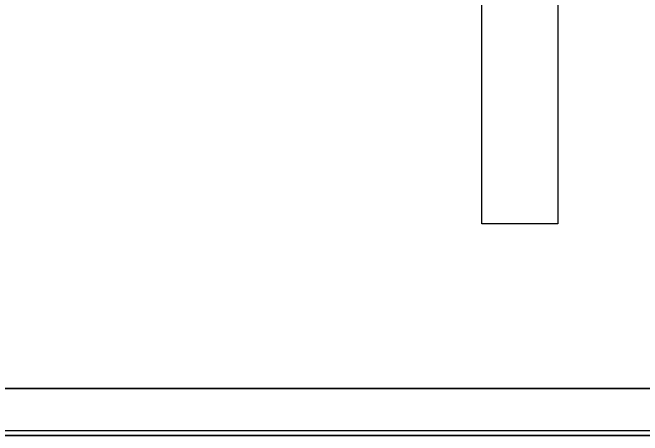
# Model space of a CAD drawing. Extents: x 2149961 to 2150220, y 145114 to 145240.
# Drawn here: x 2149991.641 to 2149993.879, y 145233.262 to 145234.762 of the extents above; entities that cross this region are included whole.
import ezdxf

# ---------------------------------------------------------------- set-up
doc = ezdxf.new("R2010")
doc.units = 0
for name, color, linetype in [('GSBWFILL', 7, 'Continuous'), ('GSCOLORFILL', 7, 'Continuous'), ('GSOUTLINE', 7, 'Continuous')]:
    doc.layers.add(name, color=color, linetype=linetype)

msp = doc.modelspace()

# ---------------------------------------------------------------- linework, layer by layer
at = {"layer": 'GSBWFILL'}
for p, q in [((2149998.2629, 145233.4285), (2149986.5975, 145233.4285)), ((2149997.9295, 145233.2619), (2149984.4295, 145233.2619)), ((2149986.5975, 145233.2619), (2149998.2629, 145233.2619))]:
    msp.add_line(p, q, dxfattribs=at)
for points in [[(2149993.3087, 145235.5124), (2149993.5787, 145235.5124), (2149993.5787, 145234.0124)], [(2149993.5787, 145234.0124), (2149993.3087, 145234.0124), (2149993.3087, 145235.1374), (2149993.1287, 145235.1374), (2149993.1287, 145235.3474)]]:
    msp.add_lwpolyline(points, dxfattribs=at)
at = {"layer": 'GSCOLORFILL'}
for p, q in [((2149998.2629, 145233.4285), (2149986.5975, 145233.4285)), ((2149997.9295, 145233.2619), (2149984.4295, 145233.2619)), ((2149997.9295, 145233.2619), (2149984.4295, 145233.2619)), ((2149997.9295, 145233.2619), (2149984.4295, 145233.2619)), ((2149986.5958, 145233.2619), (2149998.2629, 145233.2619)), ((2149998.2629, 145233.2785), (2149986.596, 145233.2785)), ((2149986.596, 145233.2619), (2149998.2629, 145233.2619)), ((2149986.5975, 145233.2619), (2149998.2629, 145233.2619))]:
    msp.add_line(p, q, dxfattribs=at)
for points in [[(2149993.3087, 145235.5124), (2149993.5787, 145235.5124), (2149993.5787, 145234.0124)], [(2149993.5787, 145234.0124), (2149993.3087, 145234.0124), (2149993.3087, 145235.1374), (2149993.1287, 145235.1374), (2149993.1287, 145235.3474)]]:
    msp.add_lwpolyline(points, dxfattribs=at)
at = {"layer": 'GSOUTLINE'}
for p, q in [((2149986.5958, 145233.4285), (2149998.2629, 145233.4285)), ((2149997.9295, 145233.2619), (2149984.4295, 145233.2619)), ((2149986.5958, 145233.2619), (2149998.2629, 145233.2619))]:
    msp.add_line(p, q, dxfattribs=at)
for points in [[(2149993.3087, 145235.5124), (2149993.5787, 145235.5124), (2149993.5787, 145234.0124)], [(2149993.5787, 145234.0124), (2149993.3087, 145234.0124), (2149993.3087, 145235.1374), (2149993.1287, 145235.1374), (2149993.1287, 145235.3474)]]:
    msp.add_lwpolyline(points, dxfattribs=at)

doc.saveas('drawing.dxf')
